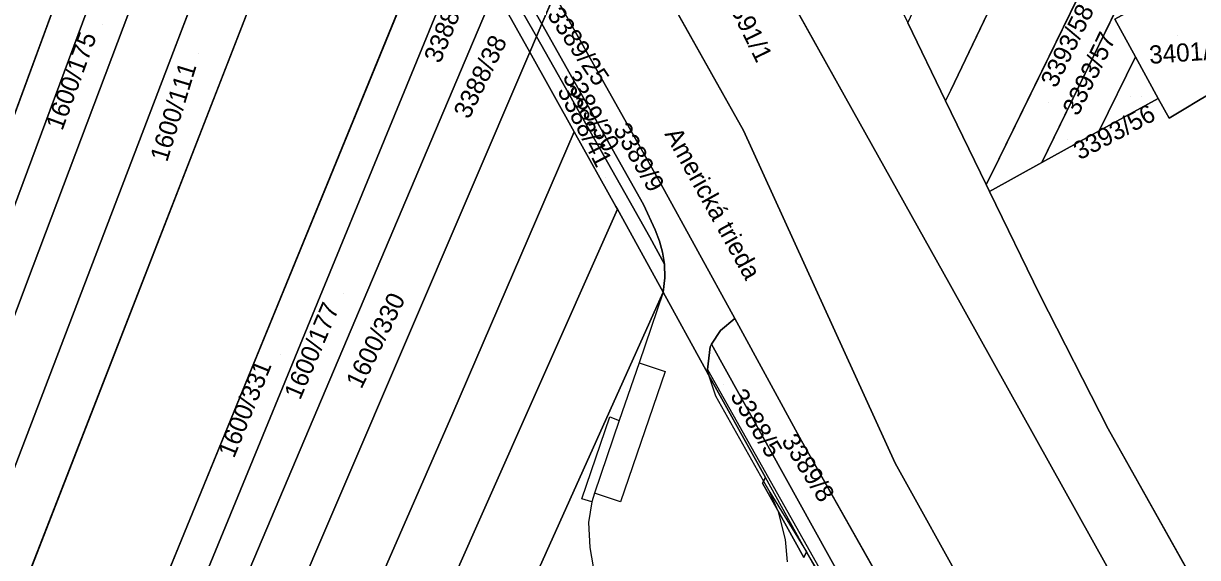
# Model space of a CAD drawing. Extents: x -262715 to -259381, y -1237238 to -1231182.
# Drawn here: x -261776 to -261646.7, y -1236357.8 to -1236299 of the extents above; entities that cross this region are included whole.
import ezdxf

# ---------------------------------------------------------------- set-up
doc = ezdxf.new("R2010")
doc.units = 0
for name, color, linetype in [('body_kn', 7, 'Continuous'), ('kladpar_druhypozemkov', 7, 'Continuous'), ('kladpar_hranice', 7, 'Continuous'), ('kladpar_parcelnecisla', 7, 'Continuous'), ('kladpar_plochy', 7, 'Continuous'), ('kladpar_sipky', 7, 'Continuous'), ('popisy', 7, 'Continuous'), ('zappar_hrandruhpozemk', 7, 'Continuous')]:
    doc.layers.add(name, color=color, linetype=linetype)

msp = doc.modelspace()

# ---------------------------------------------------------------- linework, layer by layer
at = {"layer": 'body_kn'}
for p, q in [((-261718.87, -1236299.05), (-261718.87, -1236299.05)), ((-261718.87, -1236299.05), (-261718.87, -1236299.05)), ((-261719.47, -1236300.43), (-261719.47, -1236300.43)), ((-261759.45, -1236302.1), (-261759.45, -1236302.1)), ((-261720.21, -1236302.16), (-261720.21, -1236302.16)), ((-261720.21, -1236302.16), (-261720.21, -1236302.16)), ((-261653.5, -1236302.66), (-261653.5, -1236302.66)), ((-261653.5, -1236302.66), (-261653.5, -1236302.66)), ((-261673.84, -1236306.34), (-261673.84, -1236306.34)), ((-261674.41, -1236307.53), (-261674.41, -1236307.53)), ((-261674.41, -1236307.53), (-261674.41, -1236307.53)), ((-261650.99, -1236307.26), (-261650.99, -1236307.26)), ((-261649.8, -1236309.44), (-261649.8, -1236309.44)), ((-261648.31, -1236308.55), (-261648.31, -1236308.55)), ((-261715.3, -1236310.95), (-261715.3, -1236310.95)), ((-261715.3, -1236310.95), (-261715.3, -1236310.95)), ((-261696.66, -1236310.77), (-261696.66, -1236310.77)), ((-261657.48, -1236310.84), (-261657.48, -1236310.84)), ((-261657.48, -1236310.84), (-261657.48, -1236310.84)), ((-261663.8, -1236314.33), (-261663.8, -1236314.33)), ((-261663.8, -1236314.33), (-261663.8, -1236314.33)), ((-261669.36, -1236315.59), (-261669.36, -1236315.59)), ((-261705.75, -1236316.65), (-261705.75, -1236316.65)), ((-261669.93, -1236316.75), (-261669.93, -1236316.75)), ((-261669.93, -1236316.75), (-261669.93, -1236316.75)), ((-261669.56, -1236317.51), (-261669.56, -1236317.51)), ((-261709.26, -1236318.49), (-261709.26, -1236318.49)), ((-261710.72, -1236319.17), (-261710.72, -1236319.17)), ((-261710.55, -1236319.47), (-261710.55, -1236319.47)), ((-261710.55, -1236319.47), (-261710.55, -1236319.47)), ((-261707.68, -1236318.94), (-261707.68, -1236318.94)), ((-261706.97, -1236322.55), (-261706.97, -1236322.55)), ((-261706.4, -1236321.73), (-261706.4, -1236321.73)), ((-261705.9, -1236322.98), (-261705.9, -1236322.98)), ((-261705.57, -1236324.18), (-261705.57, -1236324.18)), ((-261774.9, -1236325.69), (-261774.9, -1236325.69)), ((-261705.36, -1236325.53), (-261705.36, -1236325.53)), ((-261705.36, -1236325.53), (-261705.36, -1236325.53)), ((-261705.33, -1236327.03), (-261705.33, -1236327.03)), ((-261673.85, -1236327.85), (-261673.85, -1236327.85)), ((-261705.52, -1236328.61), (-261705.52, -1236328.61)), ((-261705.52, -1236328.61), (-261705.52, -1236328.61)), ((-261664.03, -1236328.88), (-261664.03, -1236328.88)), ((-261697.62, -1236331.52), (-261697.62, -1236331.52)), ((-261697.62, -1236331.52), (-261697.62, -1236331.52)), ((-261699.18, -1236332.83), (-261699.18, -1236332.83)), ((-261700.2, -1236334.33), (-261700.2, -1236334.33)), ((-261700.33, -1236334.63), (-261700.33, -1236334.63)), ((-261708.14, -1236336.39), (-261708.14, -1236336.39)), ((-261708.14, -1236336.39), (-261708.14, -1236336.39)), ((-261700.98, -1236336.84), (-261700.98, -1236336.84)), ((-261705.29, -1236337.34), (-261705.29, -1236337.34)), ((-261700.62, -1236337.12), (-261700.62, -1236337.12)), ((-261700.62, -1236337.12), (-261700.62, -1236337.12)), ((-261700.5, -1236337.71), (-261700.5, -1236337.71)), ((-261700.5, -1236337.71), (-261700.5, -1236337.71)), ((-261719.76, -1236340.21), (-261719.76, -1236340.21)), ((-261699.76, -1236340.02), (-261699.76, -1236340.02)), ((-261728.67, -1236341.94), (-261728.67, -1236341.94)), ((-261711.4, -1236342.35), (-261711.4, -1236342.35)), ((-261710.34, -1236342.74), (-261710.34, -1236342.74)), ((-261710.34, -1236342.74), (-261710.34, -1236342.74)), ((-261656.52, -1236343.65), (-261656.52, -1236343.65)), ((-261690.26, -1236344.99), (-261690.26, -1236344.99)), ((-261694.99, -1236347.69), (-261694.99, -1236347.69)), ((-261679.97, -1236347.43), (-261679.97, -1236347.43)), ((-261694.56, -1236349.65), (-261694.56, -1236349.65)), ((-261694.45, -1236349.43), (-261694.45, -1236349.43)), ((-261694.45, -1236349.43), (-261694.45, -1236349.43)), ((-261694.25, -1236349.01), (-261694.25, -1236349.01)), ((-261713.06, -1236350.76), (-261713.06, -1236350.76)), ((-261713.06, -1236350.76), (-261713.06, -1236350.76)), ((-261693.78, -1236350.62), (-261693.78, -1236350.62)), ((-261714.46, -1236351.36), (-261714.46, -1236351.36)), ((-261713.38, -1236351.69), (-261713.38, -1236351.69)), ((-261713.38, -1236351.69), (-261713.38, -1236351.69)), ((-261710.21, -1236351.71), (-261710.21, -1236351.71)), ((-261692.89, -1236352.66), (-261692.89, -1236352.66)), ((-261692.89, -1236352.66), (-261692.89, -1236352.66)), ((-261713.74, -1236353.97), (-261713.74, -1236353.97)), ((-261692.09, -1236355.87), (-261692.09, -1236355.87)), ((-261713.57, -1236356.72), (-261713.57, -1236356.72)), ((-261689.71, -1236357.2), (-261689.71, -1236357.2)), ((-261689.71, -1236357.2), (-261689.71, -1236357.2)), ((-261690.02, -1236357.83), (-261690.02, -1236357.83))]:
    msp.add_line(p, q, dxfattribs=at)
at = {"layer": 'kladpar_druhypozemkov'}
for p, q in [((-261767.22, -1236299.12), (-261767.22, -1236299.12)), ((-261648.92, -1236300.28), (-261648.92, -1236300.28)), ((-261756.71, -1236302.29), (-261756.71, -1236302.29)), ((-261716.61, -1236304.87), (-261716.61, -1236304.87)), ((-261652.83, -1236306.99), (-261652.83, -1236306.99)), ((-261663.07, -1236307.71), (-261663.07, -1236307.71)), ((-261711.42, -1236309.85), (-261711.42, -1236309.85)), ((-261660.97, -1236311.78), (-261660.97, -1236311.78)), ((-261711.82, -1236315.95), (-261711.82, -1236315.95)), ((-261740.7, -1236328.72), (-261740.7, -1236328.72)), ((-261737.53, -1236331.73), (-261737.53, -1236331.73)), ((-261747.6, -1236335.44), (-261747.6, -1236335.44)), ((-261698.9, -1236338.79), (-261698.9, -1236338.79)), ((-261693.75, -1236342.87), (-261693.75, -1236342.87))]:
    msp.add_line(p, q, dxfattribs=at)
at = {"layer": 'kladpar_hranice'}
for p, q in [((-261649.16, -1236284.11), (-261663.8, -1236314.33)), ((-261663.8, -1236314.33), (-261649.16, -1236284.11)), ((-261772.85, -1236390.76), (-261729.67, -1236285.32)), ((-261663.83, -1236285.41), (-261673.84, -1236306.34)), ((-261673.84, -1236306.34), (-261663.83, -1236285.41)), ((-261718.87, -1236299.05), (-261722.71, -1236292.23)), ((-261722.71, -1236292.23), (-261718.87, -1236299.05)), ((-261658.96, -1236294.33), (-261669.36, -1236315.59)), ((-261669.36, -1236315.59), (-261658.96, -1236294.33)), ((-261717.48, -1236295.79), (-261718.87, -1236299.05)), ((-261718.87, -1236299.05), (-261717.48, -1236295.79)), ((-261719.47, -1236300.43), (-261718.87, -1236299.05)), ((-261718.87, -1236299.05), (-261719.47, -1236300.43)), ((-261674.41, -1236307.53), (-261678.58, -1236298.94)), ((-261720.21, -1236302.16), (-261719.47, -1236300.43)), ((-261719.47, -1236300.43), (-261720.21, -1236302.16)), ((-261720.21, -1236302.16), (-261715.3, -1236310.95)), ((-261653.5, -1236302.66), (-261657.48, -1236310.84)), ((-261657.48, -1236310.84), (-261653.5, -1236302.66)), ((-261673.84, -1236306.34), (-261674.41, -1236307.53)), ((-261674.41, -1236307.53), (-261673.84, -1236306.34)), ((-261669.93, -1236316.75), (-261674.41, -1236307.53)), ((-261657.48, -1236310.84), (-261663.8, -1236314.33)), ((-261669.36, -1236315.59), (-261669.93, -1236316.75)), ((-261669.93, -1236316.75), (-261669.36, -1236315.59))]:
    msp.add_line(p, q, dxfattribs=at)
for points in [[(-261643.39, -1236367.05), (-261656.52, -1236343.65), (-261664.03, -1236328.88), (-261669.56, -1236317.51), (-261663.8, -1236314.33), (-261657.48, -1236310.84), (-261650.99, -1236307.26), (-261649.8, -1236309.44), (-261648.31, -1236308.55), (-261646.37, -1236307.39), (-261642.13, -1236304.86), (-261641.29, -1236304.36), (-261638.82, -1236302.88), (-261632.19, -1236298.92), (-261626.92, -1236295.77), (-261625.64, -1236295), (-261620.56, -1236291.97), (-261655.49, -1236228.82), (-261665.42, -1236210.86), (-261622.19, -1236186.81)], [(-261752.96, -1236243.77), (-261799.61, -1236370.59), (-261802.62, -1236368.65), (-261755.57, -1236239.08), (-261752.96, -1236243.77)], [(-261799.61, -1236370.59), (-261752.96, -1236243.77), (-261750.57, -1236248.08), (-261777.07, -1236319.38), (-261796.62, -1236372.52)], [(-261747.63, -1236253.36), (-261752.99, -1236267.61), (-261774.9, -1236325.69), (-261793.44, -1236375.02), (-261796.62, -1236372.52), (-261777.07, -1236319.38), (-261750.57, -1236248.08)], [(-261793.44, -1236375.02), (-261774.9, -1236325.69), (-261752.99, -1236267.61), (-261747.63, -1236253.36), (-261743.61, -1236260.57), (-261759.45, -1236302.1), (-261776.5, -1236346.77), (-261788.99, -1236379.43)], [(-261700.65, -1236256.54), (-261695.71, -1236265.87), (-261690.88, -1236274.99), (-261690.78, -1236275.18), (-261685.79, -1236284.68), (-261682.11, -1236291.68), (-261680.96, -1236294.05), (-261678.58, -1236298.94), (-261674.41, -1236307.53), (-261669.93, -1236316.75), (-261669.56, -1236317.51), (-261664.03, -1236328.88), (-261656.52, -1236343.65), (-261643.39, -1236367.05), (-261642.58, -1236368.52), (-261637.27, -1236378.15), (-261632.39, -1236387), (-261631.95, -1236387.8), (-261627.36, -1236396.11), (-261610.66, -1236426.41), (-261595.94, -1236462.59), (-261586.92, -1236502.02), (-261585.57, -1236521.6)], [(-261739.65, -1236267.7), (-261745.69, -1236283.34), (-261784.41, -1236382.82), (-261788.99, -1236379.43), (-261776.5, -1236346.77), (-261759.45, -1236302.1), (-261743.61, -1236260.57)], [(-261784.41, -1236382.82), (-261745.69, -1236283.34), (-261739.65, -1236267.7), (-261737.59, -1236271.3), (-261729.67, -1236285.32), (-261772.85, -1236390.76)], [(-261706.31, -1236269.73), (-261700.58, -1236279.99), (-261673.85, -1236327.85), (-261648.93, -1236372.65), (-261629.04, -1236408.05), (-261617.32, -1236430.18), (-261603.52, -1236463.76)], [(-261648.93, -1236372.65), (-261673.85, -1236327.85), (-261700.58, -1236279.99), (-261706.31, -1236269.73)], [(-261663.73, -1236376.68), (-261679.97, -1236347.43), (-261696.66, -1236310.77), (-261710.62, -1236285.94), (-261712.11, -1236283.27)], [(-261712.11, -1236283.27), (-261710.62, -1236285.94), (-261696.66, -1236310.77), (-261679.97, -1236347.43), (-261663.73, -1236376.68)], [(-261727.16, -1236289.77), (-261769.56, -1236393.02), (-261772.85, -1236390.76)], [(-261724.03, -1236295.33), (-261766.42, -1236395.39), (-261769.56, -1236393.02), (-261727.16, -1236289.77)], [(-261719.47, -1236300.43), (-261722.03, -1236295.9), (-261723.31, -1236293.62)], [(-261723.31, -1236293.62), (-261722.03, -1236295.9), (-261719.47, -1236300.43)], [(-261641.29, -1236304.36), (-261642.13, -1236304.86), (-261646.37, -1236307.39), (-261648.31, -1236308.55), (-261649.8, -1236309.44), (-261650.99, -1236307.26), (-261653.5, -1236302.66), (-261655.78, -1236298.51), (-261649.92, -1236295.3), (-261649.54, -1236295.09), (-261647.09, -1236293.75), (-261643.76, -1236299.85), (-261641.61, -1236303.78), (-261641.29, -1236304.36)], [(-261766.42, -1236395.39), (-261724.03, -1236295.33), (-261723.21, -1236296.78), (-261720.21, -1236302.16), (-261761.26, -1236398.13), (-261766.42, -1236395.39)], [(-261720.21, -1236302.16), (-261723.21, -1236296.78), (-261724.03, -1236295.33)], [(-261649.54, -1236295.09), (-261649.92, -1236295.3), (-261655.78, -1236298.51), (-261653.5, -1236302.66)], [(-261606.74, -1236673.83), (-261605.49, -1236627.33), (-261605.6, -1236587.37), (-261606.65, -1236569.54), (-261610.51, -1236538.63), (-261616.75, -1236507.36), (-261627.58, -1236470.32), (-261634.06, -1236453.13), (-261638.93, -1236440.22), (-261651.22, -1236415.41), (-261667.95, -1236384.73), (-261673.58, -1236374.56), (-261690.26, -1236344.99), (-261697.62, -1236331.52), (-261705.75, -1236316.65), (-261717.48, -1236295.79)], [(-261717.48, -1236295.79), (-261705.75, -1236316.65), (-261697.62, -1236331.52)], [(-261718.87, -1236299.05), (-261707.68, -1236318.94), (-261706.4, -1236321.73), (-261705.9, -1236322.98), (-261705.57, -1236324.18), (-261705.36, -1236325.53), (-261706.97, -1236322.55), (-261709.26, -1236318.49), (-261719.47, -1236300.43)], [(-261697.62, -1236331.52), (-261699.18, -1236332.83), (-261700.2, -1236334.33), (-261700.33, -1236334.63), (-261700.62, -1236337.12), (-261700.5, -1236337.71), (-261700.98, -1236336.84), (-261705.52, -1236328.61), (-261705.33, -1236327.03), (-261705.36, -1236325.53), (-261705.57, -1236324.18), (-261705.9, -1236322.98), (-261706.4, -1236321.73), (-261707.68, -1236318.94), (-261718.87, -1236299.05)], [(-261719.47, -1236300.43), (-261709.26, -1236318.49), (-261706.97, -1236322.55), (-261705.36, -1236325.53)], [(-261755.1, -1236402.44), (-261761.26, -1236398.13), (-261720.21, -1236302.16)], [(-261705.36, -1236325.53), (-261705.33, -1236327.03), (-261705.52, -1236328.61), (-261710.55, -1236319.47), (-261710.72, -1236319.17), (-261715.3, -1236310.95), (-261720.21, -1236302.16)], [(-261653.5, -1236302.66), (-261650.99, -1236307.26), (-261657.48, -1236310.84)], [(-261715.3, -1236310.95), (-261728.67, -1236341.94), (-261755.1, -1236402.44)], [(-261749.26, -1236406.71), (-261755.1, -1236402.44), (-261728.67, -1236341.94), (-261715.3, -1236310.95)], [(-261715.3, -1236310.95), (-261710.72, -1236319.17), (-261710.55, -1236319.47)], [(-261663.8, -1236314.33), (-261669.56, -1236317.51), (-261669.93, -1236316.75)], [(-261710.55, -1236319.47), (-261719.76, -1236340.21), (-261738.7, -1236382.89), (-261749.26, -1236406.71)], [(-261727.2, -1236376.88), (-261743.32, -1236411.39), (-261749.26, -1236406.71), (-261738.7, -1236382.89), (-261719.76, -1236340.21), (-261710.55, -1236319.47)], [(-261710.55, -1236319.47), (-261705.52, -1236328.61), (-261727.2, -1236376.88)], [(-261727.2, -1236376.88), (-261705.52, -1236328.61), (-261700.98, -1236336.84), (-261700.5, -1236337.71), (-261694.99, -1236347.69), (-261694.25, -1236349.01), (-261694.45, -1236349.43), (-261694.56, -1236349.65), (-261692.89, -1236352.66), (-261690.02, -1236357.83), (-261689.71, -1236357.2), (-261686.06, -1236363.77)], [(-261697.62, -1236331.52), (-261690.26, -1236344.99), (-261673.58, -1236374.56), (-261674.27, -1236375.09), (-261675.59, -1236375.29), (-261677.65, -1236375.01), (-261700.2, -1236334.33), (-261699.18, -1236332.83), (-261697.62, -1236331.52)], [(-261680.07, -1236374.57), (-261681.32, -1236372.31), (-261686.06, -1236363.77), (-261689.71, -1236357.2), (-261690.02, -1236357.83), (-261692.89, -1236352.66), (-261694.56, -1236349.65), (-261694.45, -1236349.43), (-261694.25, -1236349.01), (-261694.99, -1236347.69), (-261700.5, -1236337.71), (-261700.62, -1236337.12), (-261700.33, -1236334.63), (-261700.2, -1236334.33), (-261677.65, -1236375.01), (-261677.94, -1236374.96), (-261679.42, -1236374.7), (-261680.07, -1236374.57)]]:
    msp.add_lwpolyline(points, dxfattribs=at)
at = {"layer": 'kladpar_plochy'}
for p, q in [((-261799.61, -1236370.59), (-261752.96, -1236243.77)), ((-261750.57, -1236248.08), (-261777.07, -1236319.38)), ((-261743.61, -1236260.57), (-261759.45, -1236302.1)), ((-261774.9, -1236325.69), (-261752.99, -1236267.61)), ((-261673.85, -1236327.85), (-261700.58, -1236279.99)), ((-261784.41, -1236382.82), (-261745.69, -1236283.34)), ((-261729.67, -1236285.32), (-261772.85, -1236390.76)), ((-261710.62, -1236285.94), (-261696.66, -1236310.77)), ((-261705.75, -1236316.65), (-261717.48, -1236295.79)), ((-261678.58, -1236298.94), (-261674.41, -1236307.53)), ((-261759.45, -1236302.1), (-261776.5, -1236346.77)), ((-261674.41, -1236307.53), (-261669.93, -1236316.75)), ((-261657.48, -1236310.84), (-261650.99, -1236307.26)), ((-261650.99, -1236307.26), (-261649.8, -1236309.44)), ((-261648.31, -1236308.55), (-261646.37, -1236307.39)), ((-261649.8, -1236309.44), (-261648.31, -1236308.55)), ((-261696.66, -1236310.77), (-261679.97, -1236347.43)), ((-261663.8, -1236314.33), (-261657.48, -1236310.84)), ((-261669.56, -1236317.51), (-261663.8, -1236314.33)), ((-261697.62, -1236331.52), (-261705.75, -1236316.65)), ((-261669.93, -1236316.75), (-261669.56, -1236317.51)), ((-261669.56, -1236317.51), (-261664.03, -1236328.88)), ((-261664.03, -1236328.88), (-261669.56, -1236317.51)), ((-261793.44, -1236375.02), (-261774.9, -1236325.69)), ((-261648.93, -1236372.65), (-261673.85, -1236327.85)), ((-261727.2, -1236376.88), (-261705.52, -1236328.61)), ((-261705.52, -1236328.61), (-261700.98, -1236336.84)), ((-261664.03, -1236328.88), (-261656.52, -1236343.65)), ((-261656.52, -1236343.65), (-261664.03, -1236328.88)), ((-261690.26, -1236344.99), (-261697.62, -1236331.52)), ((-261700.98, -1236336.84), (-261700.5, -1236337.71)), ((-261700.5, -1236337.71), (-261694.99, -1236347.69)), ((-261656.52, -1236343.65), (-261643.39, -1236367.05)), ((-261643.39, -1236367.05), (-261656.52, -1236343.65)), ((-261673.58, -1236374.56), (-261690.26, -1236344.99)), ((-261694.99, -1236347.69), (-261694.25, -1236349.01)), ((-261679.97, -1236347.43), (-261663.73, -1236376.68)), ((-261694.45, -1236349.43), (-261694.56, -1236349.65)), ((-261694.56, -1236349.65), (-261692.89, -1236352.66)), ((-261694.25, -1236349.01), (-261694.45, -1236349.43)), ((-261692.89, -1236352.66), (-261690.02, -1236357.83)), ((-261690.02, -1236357.83), (-261689.71, -1236357.2)), ((-261689.71, -1236357.2), (-261686.06, -1236363.77))]:
    msp.add_line(p, q, dxfattribs=at)
for points in [[(-261752.96, -1236243.77), (-261799.61, -1236370.59), (-261802.62, -1236368.65), (-261755.57, -1236239.08)], [(-261750.57, -1236248.08), (-261747.63, -1236253.36), (-261752.99, -1236267.61), (-261774.9, -1236325.69), (-261793.44, -1236375.02), (-261796.62, -1236372.52), (-261777.07, -1236319.38)], [(-261739.65, -1236267.7), (-261745.69, -1236283.34), (-261784.41, -1236382.82), (-261788.99, -1236379.43), (-261776.5, -1236346.77), (-261759.45, -1236302.1), (-261743.61, -1236260.57)], [(-261661.39, -1236262.24), (-261660.85, -1236265.14), (-261661.46, -1236267.17), (-261662.48, -1236269.27), (-261663.86, -1236270.38), (-261661, -1236275.26), (-261658.73, -1236274.75), (-261663.83, -1236285.41), (-261673.84, -1236306.34), (-261674.41, -1236307.53), (-261678.58, -1236298.94)], [(-261658.73, -1236274.75), (-261658.22, -1236274.64), (-261655.32, -1236274.83), (-261653.44, -1236276.76), (-261652.02, -1236278.82), (-261651.68, -1236279.45), (-261658.96, -1236294.33), (-261669.36, -1236315.59), (-261669.93, -1236316.75), (-261674.41, -1236307.53), (-261673.84, -1236306.34), (-261663.83, -1236285.41)], [(-261651.68, -1236279.45), (-261649.16, -1236284.11), (-261663.8, -1236314.33), (-261669.56, -1236317.51), (-261669.93, -1236316.75), (-261669.36, -1236315.59), (-261658.96, -1236294.33)], [(-261649.16, -1236284.11), (-261647.3, -1236287.54), (-261651.17, -1236291), (-261650.06, -1236292.13), (-261649.84, -1236293.69), (-261649.62, -1236294.68), (-261649.54, -1236295.09), (-261649.92, -1236295.3), (-261655.78, -1236298.51), (-261653.5, -1236302.66), (-261657.48, -1236310.84), (-261663.8, -1236314.33)], [(-261727.16, -1236289.77), (-261769.56, -1236393.02), (-261772.85, -1236390.76), (-261729.67, -1236285.32)], [(-261718.87, -1236299.05), (-261722.71, -1236292.23), (-261721.33, -1236288.97), (-261719.22, -1236292.7), (-261717.48, -1236295.79)], [(-261727.16, -1236289.77), (-261724.03, -1236295.33), (-261766.42, -1236395.39), (-261769.56, -1236393.02)], [(-261722.71, -1236292.23), (-261718.87, -1236299.05), (-261719.47, -1236300.43), (-261722.03, -1236295.9), (-261723.31, -1236293.62)], [(-261720.21, -1236302.16), (-261723.21, -1236296.78), (-261724.03, -1236295.33), (-261723.31, -1236293.62), (-261722.03, -1236295.9), (-261719.47, -1236300.43)], [(-261641.29, -1236304.36), (-261642.13, -1236304.86), (-261646.37, -1236307.39), (-261648.31, -1236308.55), (-261649.8, -1236309.44), (-261650.99, -1236307.26), (-261653.5, -1236302.66), (-261655.78, -1236298.51), (-261649.92, -1236295.3), (-261649.54, -1236295.09), (-261647.09, -1236293.75), (-261643.76, -1236299.85), (-261641.61, -1236303.78)], [(-261766.42, -1236395.39), (-261724.03, -1236295.33), (-261723.21, -1236296.78), (-261720.21, -1236302.16), (-261761.26, -1236398.13)], [(-261697.62, -1236331.52), (-261699.18, -1236332.83), (-261700.2, -1236334.33), (-261700.33, -1236334.63), (-261700.62, -1236337.12), (-261700.5, -1236337.71), (-261700.98, -1236336.84), (-261705.52, -1236328.61), (-261705.33, -1236327.03), (-261705.36, -1236325.53), (-261705.57, -1236324.18), (-261705.9, -1236322.98), (-261706.4, -1236321.73), (-261707.68, -1236318.94), (-261718.87, -1236299.05), (-261717.48, -1236295.79), (-261705.75, -1236316.65)], [(-261718.87, -1236299.05), (-261707.68, -1236318.94), (-261706.4, -1236321.73), (-261705.9, -1236322.98), (-261705.57, -1236324.18), (-261705.36, -1236325.53), (-261706.97, -1236322.55), (-261709.26, -1236318.49), (-261719.47, -1236300.43)], [(-261705.36, -1236325.53), (-261705.33, -1236327.03), (-261705.52, -1236328.61), (-261710.55, -1236319.47), (-261710.72, -1236319.17), (-261715.3, -1236310.95), (-261720.21, -1236302.16), (-261719.47, -1236300.43), (-261709.26, -1236318.49), (-261706.97, -1236322.55)], [(-261720.21, -1236302.16), (-261715.3, -1236310.95), (-261728.67, -1236341.94), (-261755.1, -1236402.44), (-261761.26, -1236398.13)], [(-261653.5, -1236302.66), (-261650.99, -1236307.26), (-261657.48, -1236310.84)], [(-261715.3, -1236310.95), (-261710.72, -1236319.17), (-261710.55, -1236319.47), (-261719.76, -1236340.21), (-261738.7, -1236382.89), (-261749.26, -1236406.71), (-261755.1, -1236402.44), (-261728.67, -1236341.94)], [(-261727.2, -1236376.88), (-261743.32, -1236411.39), (-261749.26, -1236406.71), (-261738.7, -1236382.89), (-261719.76, -1236340.21), (-261710.55, -1236319.47), (-261705.52, -1236328.61)], [(-261697.62, -1236331.52), (-261690.26, -1236344.99), (-261673.58, -1236374.56), (-261674.27, -1236375.09), (-261675.59, -1236375.29), (-261677.65, -1236375.01), (-261700.2, -1236334.33), (-261699.18, -1236332.83)], [(-261680.07, -1236374.57), (-261681.32, -1236372.31), (-261686.06, -1236363.77), (-261689.71, -1236357.2), (-261690.02, -1236357.83), (-261692.89, -1236352.66), (-261694.56, -1236349.65), (-261694.45, -1236349.43), (-261694.25, -1236349.01), (-261694.99, -1236347.69), (-261700.5, -1236337.71), (-261700.62, -1236337.12), (-261700.33, -1236334.63), (-261700.2, -1236334.33), (-261677.65, -1236375.01), (-261677.94, -1236374.96), (-261679.42, -1236374.7)]]:
    msp.add_lwpolyline(points, close=True, dxfattribs=at)
msp.add_lwpolyline([(-261663.73, -1236376.68), (-261679.97, -1236347.43), (-261696.66, -1236310.77), (-261710.62, -1236285.94), (-261712.11, -1236283.27), (-261706.31, -1236269.73), (-261700.58, -1236279.99), (-261673.85, -1236327.85), (-261648.93, -1236372.65)], dxfattribs=at)
at = {"layer": 'kladpar_sipky'}
msp.add_line((-261654.08, -1236307), (-261654.08, -1236307), dxfattribs=at)
at = {"layer": 'zappar_hrandruhpozemk'}
for p, q in [((-261705.52, -1236328.61), (-261708.14, -1236336.39)), ((-261708.14, -1236336.39), (-261710.34, -1236342.74)), ((-261708.14, -1236336.39), (-261705.29, -1236337.34)), ((-261705.29, -1236337.34), (-261710.21, -1236351.71)), ((-261700.62, -1236337.12), (-261680.93, -1236372.15)), ((-261714.46, -1236351.36), (-261711.4, -1236342.35)), ((-261710.34, -1236342.74), (-261713.06, -1236350.76)), ((-261711.4, -1236342.35), (-261710.34, -1236342.74)), ((-261694.45, -1236349.43), (-261693.78, -1236350.62)), ((-261689.71, -1236357.2), (-261694.25, -1236349.01)), ((-261713.06, -1236350.76), (-261713.38, -1236351.69)), ((-261710.21, -1236351.71), (-261713.06, -1236350.76)), ((-261713.38, -1236351.69), (-261714.46, -1236351.36)), ((-261692.89, -1236352.66), (-261692.09, -1236355.87)), ((-261692.09, -1236355.87), (-261691.84, -1236358.3)), ((-261685.87, -1236363.66), (-261689.71, -1236357.2))]:
    msp.add_line(p, q, dxfattribs=at)
for points in [[(-261700.5, -1236337.71), (-261699.76, -1236340.02), (-261694.45, -1236349.43)], [(-261692.89, -1236352.66), (-261693.78, -1236350.62), (-261689.71, -1236357.2)], [(-261713.38, -1236351.69), (-261713.74, -1236353.97), (-261713.57, -1236356.72)], [(-261713.57, -1236356.72), (-261713.23, -1236358.87), (-261713.93, -1236358.96)]]:
    msp.add_lwpolyline(points, dxfattribs=at)

# ---------------------------------------------------------------- texts
at = {"layer": 'kladpar_parcelnecisla'}
for s, rotation, p in [('3388/40', 68, (-261730.07, -1236303.49)), ('3391/1', 296, (-261698.78, -1236296.1)), ('3389/25', 304, (-261718.37, -1236298.04)), ('3393/58', 64, (-261662.24, -1236306.2)), ('1600/175', 70, (-261771.68, -1236310.89)), ('3388/38', 64, (-261726.89, -1236309.63)), ('3393/57', 64, (-261659.83, -1236309.29)), ('3401/8', 4, (-261651.92, -1236303.45)), ('1600/111', 73, (-261760.14, -1236314.35)), ('3389/30', 299, (-261716.64, -1236304.88)), ('3388/41', 297, (-261717.21, -1236306.4)), ('3393/56', 28, (-261659.65, -1236314.09)), ('3389/9', 300, (-261711.08, -1236310.67)), ('1600/330', 64, (-261738.74, -1236339.35)), ('1600/177', 67, (-261745.49, -1236340.57)), ('1600/331', 68, (-261752.77, -1236346.98)), ('3388/5', 301, (-261698.19, -1236340.02)), ('3389/8', 302, (-261692.55, -1236344.99))]:
    msp.add_text(s, height=2, rotation=rotation, dxfattribs=at).set_placement(p)
at = {"layer": 'popisy'}
msp.add_text('Americká trieda', height=2, rotation=299, dxfattribs=at).set_placement((-261705.4, -1236311.17))

doc.saveas('drawing.dxf')
